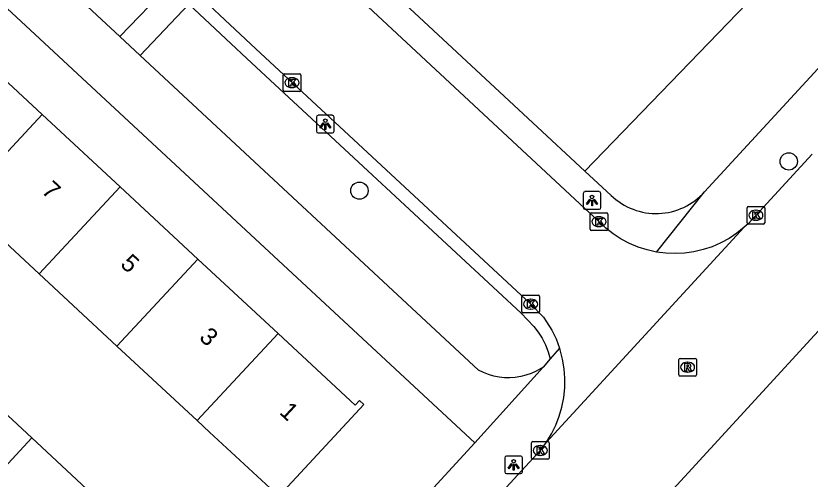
# Model space of a CAD drawing. Extents: x 159222 to 160346, y 381249 to 382166.
# Drawn here: x 159854.8 to 159899.75, y 381661.49 to 381687.69 of the extents above; entities that cross this region are included whole.
import ezdxf

# ---------------------------------------------------------------- set-up
doc = ezdxf.new("R2010")
doc.units = 0
for name, color, linetype in [('IMGEO_Boom', 7, 'Continuous'), ('IMGEO_Groenvoorziening', 7, 'Continuous'), ('IMGEO_Kolk', 7, 'Continuous'), ('IMGEO_Lichtpunt', 7, 'Continuous'), ('IMGEO_Pand', 7, 'Continuous'), ('IMGEO_Pand_nummerreeks', 7, 'Continuous'), ('IMGEO_Rijbaan_lokaal_open', 7, 'Continuous'), ('IMGEO_Rioolput', 7, 'Continuous'), ('IMGEO_Voetpad_open', 7, 'Continuous')]:
    doc.layers.add(name, color=color, linetype=linetype)

msp = doc.modelspace()

# ---------------------------------------------------------------- linework, layer by layer
at = {"layer": 'IMGEO_Boom'}
for centre in [(159898.542, 381679.454), (159874.244, 381677.802)]:
    msp.add_circle(centre, 0.489, dxfattribs=at)
at = {"layer": 'IMGEO_Groenvoorziening'}
msp.add_lwpolyline([(159868.505, 381696.104), (159876.898, 381705.634), (159896.16, 381688.389), (159887.008, 381678.914)], dxfattribs=at)
at = {"layer": 'IMGEO_Kolk'}
for p, q in [((159869.927, 381683.486), (159869.927, 381684.338)), ((159870.002, 381684.412), (159870.854, 381684.412)), ((159870.415, 381684.192), (159870.44, 381684.192)), ((159870.928, 381684.338), (159870.928, 381683.486)), ((159870.854, 381683.412), (159870.002, 381683.412)), ((159870.438, 381683.632), (159870.413, 381683.632)), ((159896.254, 381676.912), (159897.106, 381676.912)), ((159887.299, 381675.624), (159887.299, 381676.476)), ((159887.374, 381676.55), (159888.226, 381676.55)), ((159888.3, 381676.476), (159888.3, 381675.624)), ((159896.179, 381675.986), (159896.179, 381676.838)), ((159896.667, 381676.692), (159896.692, 381676.692)), ((159897.18, 381676.838), (159897.18, 381675.986)), ((159887.787, 381676.33), (159887.812, 381676.33)), ((159896.69, 381676.132), (159896.665, 381676.132)), ((159888.226, 381675.55), (159887.374, 381675.55)), ((159887.81, 381675.77), (159887.785, 381675.77)), ((159897.106, 381675.912), (159896.254, 381675.912)), ((159883.436, 381670.959), (159883.436, 381671.811)), ((159883.511, 381671.885), (159884.363, 381671.885)), ((159883.924, 381671.665), (159883.949, 381671.665)), ((159884.437, 381671.811), (159884.437, 381670.959)), ((159883.947, 381671.105), (159883.922, 381671.105)), ((159884.363, 381670.885), (159883.511, 381670.885)), ((159883.977, 381662.68), (159883.977, 381663.532)), ((159884.052, 381663.606), (159884.904, 381663.606)), ((159884.978, 381663.532), (159884.978, 381662.68)), ((159884.465, 381663.386), (159884.49, 381663.386)), ((159884.904, 381662.606), (159884.052, 381662.606)), ((159884.488, 381662.826), (159884.463, 381662.826))]:
    msp.add_line(p, q, dxfattribs=at)
for points in [[(159869.927, 381683.486), (159869.927, 381684.338)], [(159870.002, 381684.412), (159870.854, 381684.412)], [(159870.248, 381684.112), (159870.371, 381684.112), (159870.371, 381683.961), (159870.501, 381684.112), (159870.665, 381684.112), (159870.519, 381683.961), (159870.672, 381683.712), (159870.52, 381683.712), (159870.435, 381683.876), (159870.371, 381683.809), (159870.371, 381683.712), (159870.248, 381683.712), (159870.248, 381684.112)], [(159870.928, 381684.338), (159870.928, 381683.486)], [(159870.854, 381683.412), (159870.002, 381683.412)], [(159896.254, 381676.912), (159897.106, 381676.912)], [(159887.299, 381675.624), (159887.299, 381676.476)], [(159887.374, 381676.55), (159888.226, 381676.55)], [(159888.3, 381676.476), (159888.3, 381675.624)], [(159896.179, 381675.986), (159896.179, 381676.838)], [(159896.5, 381676.612), (159896.623, 381676.612), (159896.623, 381676.461), (159896.753, 381676.612), (159896.917, 381676.612), (159896.771, 381676.461), (159896.924, 381676.212), (159896.772, 381676.212), (159896.687, 381676.376), (159896.623, 381676.309), (159896.623, 381676.212), (159896.5, 381676.212), (159896.5, 381676.612)], [(159897.18, 381676.838), (159897.18, 381675.986)], [(159887.62, 381676.25), (159887.743, 381676.25), (159887.743, 381676.099), (159887.873, 381676.25), (159888.037, 381676.25), (159887.891, 381676.099), (159888.044, 381675.85), (159887.892, 381675.85), (159887.807, 381676.014), (159887.743, 381675.947), (159887.743, 381675.85), (159887.62, 381675.85), (159887.62, 381676.25)], [(159888.226, 381675.55), (159887.374, 381675.55)], [(159897.106, 381675.912), (159896.254, 381675.912)], [(159883.436, 381670.959), (159883.436, 381671.811)], [(159883.511, 381671.885), (159884.363, 381671.885)], [(159883.757, 381671.585), (159883.88, 381671.585), (159883.88, 381671.434), (159884.01, 381671.585), (159884.174, 381671.585), (159884.028, 381671.434), (159884.181, 381671.185), (159884.029, 381671.185), (159883.944, 381671.349), (159883.88, 381671.282), (159883.88, 381671.185), (159883.757, 381671.185), (159883.757, 381671.585)], [(159884.437, 381671.811), (159884.437, 381670.959)], [(159884.363, 381670.885), (159883.511, 381670.885)], [(159883.977, 381662.68), (159883.977, 381663.532)], [(159884.052, 381663.606), (159884.904, 381663.606)], [(159884.978, 381663.532), (159884.978, 381662.68)], [(159884.298, 381663.306), (159884.421, 381663.306), (159884.421, 381663.155), (159884.551, 381663.306), (159884.715, 381663.306), (159884.569, 381663.155), (159884.722, 381662.906), (159884.57, 381662.906), (159884.485, 381663.07), (159884.421, 381663.003), (159884.421, 381662.906), (159884.298, 381662.906), (159884.298, 381663.306)], [(159884.904, 381662.606), (159884.052, 381662.606)]]:
    msp.add_lwpolyline(points, dxfattribs=at)
for centre, start, end in [((159870.004, 381684.336), 91.552, 178.448), ((159870.004, 381684.336), 91.552, 178.448), ((159870.852, 381684.336), 1.552, 88.448), ((159870.852, 381684.336), 1.552, 88.448), ((159870.004, 381683.488), 181.552, 268.448), ((159870.004, 381683.488), 181.552, 268.448), ((159870.852, 381683.488), 271.552, 358.448), ((159870.852, 381683.488), 271.552, 358.448), ((159896.256, 381676.836), 91.552, 178.448), ((159896.256, 381676.836), 91.552, 178.448), ((159897.104, 381676.836), 1.552, 88.448), ((159897.104, 381676.836), 1.552, 88.448), ((159887.376, 381676.474), 91.552, 178.448), ((159887.376, 381676.474), 91.552, 178.448), ((159888.224, 381676.474), 1.552, 88.448), ((159888.224, 381676.474), 1.552, 88.448), ((159887.376, 381675.626), 181.552, 268.448), ((159887.376, 381675.626), 181.552, 268.448), ((159888.224, 381675.626), 271.552, 358.448), ((159888.224, 381675.626), 271.552, 358.448), ((159896.256, 381675.988), 181.552, 268.448), ((159896.256, 381675.988), 181.552, 268.448), ((159897.104, 381675.988), 271.552, 358.448), ((159897.104, 381675.988), 271.552, 358.448), ((159883.513, 381671.809), 91.552, 178.448), ((159883.513, 381671.809), 91.552, 178.448), ((159884.361, 381671.809), 1.552, 88.448), ((159884.361, 381671.809), 1.552, 88.448), ((159883.513, 381670.961), 181.552, 268.448), ((159883.513, 381670.961), 181.552, 268.448), ((159884.361, 381670.961), 271.552, 358.448), ((159884.361, 381670.961), 271.552, 358.448), ((159884.054, 381663.53), 91.552, 178.448), ((159884.054, 381663.53), 91.552, 178.448), ((159884.902, 381663.53), 1.552, 88.448), ((159884.902, 381663.53), 1.552, 88.448), ((159884.054, 381662.682), 181.552, 268.448), ((159884.054, 381662.682), 181.552, 268.448), ((159884.902, 381662.682), 271.552, 358.448), ((159884.902, 381662.682), 271.552, 358.448)]:
    msp.add_arc(centre, 0.0765, start, end, dxfattribs=at)
for centre, major_axis, ratio, start_param, end_param in [((159870.414, 381683.912), (-0.387, 0.002), 0.722429, 4.712389, 7.853982), ((159870.439, 381683.912), (-0.39, 0.002), 0.717154, 1.570796, 4.712389), ((159896.666, 381676.412), (-0.387, 0.002), 0.722429, 4.712389, 7.853982), ((159896.691, 381676.412), (-0.39, 0.002), 0.717154, 1.570796, 4.712389), ((159887.786, 381676.05), (-0.387, 0.002), 0.722429, 4.712389, 7.853982), ((159887.811, 381676.05), (-0.39, 0.002), 0.717154, 1.570796, 4.712389), ((159883.923, 381671.385), (-0.387, 0.002), 0.722429, 4.712389, 7.853982), ((159883.948, 381671.385), (-0.39, 0.002), 0.717154, 1.570796, 4.712389), ((159884.464, 381663.106), (-0.387, 0.002), 0.722429, 4.712389, 7.853982), ((159884.489, 381663.106), (-0.39, 0.002), 0.717154, 1.570796, 4.712389)]:
    msp.add_ellipse(centre, major_axis=major_axis, ratio=ratio, start_param=start_param, end_param=end_param, dxfattribs=at)
at = {"layer": 'IMGEO_Lichtpunt'}
for p, q in [((159871.813, 381681.969), (159871.813, 381681.162)), ((159871.813, 381681.969), (159871.813, 381681.162)), ((159872.715, 381682.064), (159871.907, 381682.064)), ((159872.715, 381682.064), (159871.907, 381682.064)), ((159872.809, 381681.162), (159872.809, 381681.969)), ((159872.809, 381681.162), (159872.809, 381681.969)), ((159871.907, 381681.068), (159872.715, 381681.068)), ((159871.907, 381681.068), (159872.715, 381681.068)), ((159886.912, 381677.651), (159886.912, 381676.844)), ((159886.912, 381677.651), (159886.912, 381676.844)), ((159887.814, 381677.746), (159887.006, 381677.746)), ((159887.814, 381677.746), (159887.006, 381677.746)), ((159887.908, 381676.844), (159887.908, 381677.651)), ((159887.908, 381676.844), (159887.908, 381677.651)), ((159887.006, 381676.75), (159887.814, 381676.75)), ((159887.006, 381676.75), (159887.814, 381676.75)), ((159882.469, 381662.696), (159882.469, 381661.889)), ((159882.469, 381662.696), (159882.469, 381661.889)), ((159883.371, 381662.791), (159882.563, 381662.791)), ((159883.371, 381662.791), (159882.563, 381662.791)), ((159883.465, 381661.889), (159883.465, 381662.696)), ((159883.465, 381661.889), (159883.465, 381662.696)), ((159882.563, 381661.795), (159883.371, 381661.795)), ((159882.563, 381661.795), (159883.371, 381661.795))]:
    msp.add_line(p, q, dxfattribs=at)
for points in [[(159872.187, 381681.633), (159872.226, 381681.605), (159872.038, 381681.343), (159872, 381681.37), (159872.187, 381681.633)], [(159872.289, 381681.585), (159872.336, 381681.585), (159872.336, 381681.263), (159872.289, 381681.263), (159872.289, 381681.585)], [(159872.399, 381681.605), (159872.437, 381681.632), (159872.624, 381681.37), (159872.585, 381681.342), (159872.399, 381681.605)], [(159887.286, 381677.315), (159887.325, 381677.287), (159887.137, 381677.025), (159887.099, 381677.052), (159887.286, 381677.315)], [(159887.388, 381677.267), (159887.435, 381677.267), (159887.435, 381676.945), (159887.388, 381676.945), (159887.388, 381677.267)], [(159887.498, 381677.287), (159887.536, 381677.314), (159887.723, 381677.052), (159887.684, 381677.024), (159887.498, 381677.287)], [(159882.843, 381662.36), (159882.882, 381662.332), (159882.694, 381662.07), (159882.656, 381662.097), (159882.843, 381662.36)], [(159882.945, 381662.312), (159882.992, 381662.312), (159882.992, 381661.99), (159882.945, 381661.99), (159882.945, 381662.312)], [(159883.055, 381662.332), (159883.093, 381662.359), (159883.28, 381662.097), (159883.241, 381662.069), (159883.055, 381662.332)]]:
    msp.add_lwpolyline(points, dxfattribs=at)
for centre in [(159872.312, 381681.767), (159887.411, 381677.449), (159882.968, 381662.494)]:
    msp.add_circle(centre, 0.0994, dxfattribs=at)
for centre, start, end in [((159871.907, 381681.969), 90, 180), ((159871.907, 381681.969), 90, 180), ((159872.715, 381681.969), 0, 90), ((159872.715, 381681.969), 0, 90), ((159871.907, 381681.162), 180, 270), ((159871.907, 381681.162), 180, 270), ((159872.715, 381681.162), 270, 0), ((159872.715, 381681.162), 270, 360), ((159887.006, 381677.651), 90, 180), ((159887.006, 381677.651), 90, 180), ((159887.814, 381677.651), 0, 90), ((159887.814, 381677.651), 0, 90), ((159887.006, 381676.844), 180, 270), ((159887.006, 381676.844), 180, 270), ((159887.814, 381676.844), 270, 0), ((159887.814, 381676.844), 270, 360), ((159882.563, 381662.696), 90, 180), ((159882.563, 381662.696), 90, 180), ((159883.371, 381662.696), 0, 90), ((159883.371, 381662.696), 0, 90), ((159882.563, 381661.889), 180, 270), ((159882.563, 381661.889), 180, 270), ((159883.371, 381661.889), 270, 0), ((159883.371, 381661.889), 270, 360)]:
    msp.add_arc(centre, 0.0946, start, end, dxfattribs=at)
at = {"layer": 'IMGEO_Pand'}
for points in [[(159856.286, 381682.113), (159852.157, 381685.947), (159852.44, 381686.251), (159852.221, 381686.454), (159848.82, 381682.79), (159847.159, 381681.001), (159847.368, 381680.807), (159847.576, 381681.031), (159851.713, 381677.191)], [(159851.713, 381677.191), (159856.286, 381682.113)], [(159860.701, 381678.015), (159856.286, 381682.113)], [(159856.128, 381673.092), (159860.701, 381678.015)], [(159860.701, 381678.015), (159865.097, 381673.935)], [(159851.713, 381677.191), (159856.128, 381673.092)], [(159860.523, 381669.012), (159865.097, 381673.935)], [(159865.097, 381673.935), (159869.639, 381669.717)], [(159860.523, 381669.012), (159856.128, 381673.092)], [(159865.066, 381664.795), (159865.767, 381664.144), (159869.431, 381660.742), (159869.229, 381660.525), (159869.472, 381660.299), (159874.492, 381665.707), (159874.248, 381665.934), (159874.001, 381665.668), (159869.639, 381669.717)], [(159869.639, 381669.717), (159865.066, 381664.795)], [(159865.066, 381664.795), (159860.523, 381669.012)], [(159855.697, 381663.818), (159853.228, 381666.11), (159851.75, 381664.518)], [(159853.893, 381661.876), (159855.697, 381663.818)], [(159857.258, 381659.285), (159858.795, 381660.941), (159855.697, 381663.818)]]:
    msp.add_lwpolyline(points, dxfattribs=at)
at = {"layer": 'IMGEO_Rijbaan_lokaal_open'}
for points in [[(159891.05, 381674.332), (159890.529, 381674.448), (159890.02, 381674.609), (159889.527, 381674.816), (159889.055, 381675.065), (159888.607, 381675.356), (159888.186, 381675.685), (159887.797, 381676.051), (159849.425, 381711.746), (159844.822, 381716.038)], [(159840.574, 381711.703), (159840.951, 381711.357), (159844.22, 381708.392), (159863.983, 381689.955), (159868.376, 381685.818), (159883.919, 381671.407), (159884.656, 381670.645), (159884.835, 381670.392), (159885.124, 381669.917), (159885.369, 381669.419), (159885.569, 381668.9)], [(159899.862, 381679.876), (159896.235, 381675.927), (159896.024, 381675.732)], [(159884.832, 381663.574), (159896.024, 381675.732)], [(159896.024, 381675.732), (159895.608, 381675.398), (159895.163, 381675.102), (159894.694, 381674.846), (159894.204, 381674.634), (159893.696, 381674.467), (159893.176, 381674.345), (159892.647, 381674.271), (159892.114, 381674.243), (159891.58, 381674.264), (159891.05, 381674.332)], [(159889.697, 381658.416), (159901.473, 381671.232)], [(159884.832, 381663.574), (159885.117, 381664.04), (159885.359, 381664.529), (159885.556, 381665.038), (159885.707, 381665.563), (159885.811, 381666.099), (159885.866, 381666.642), (159885.873, 381667.188), (159885.831, 381667.732), (159885.74, 381668.27), (159885.602, 381668.798), (159885.569, 381668.9)], [(159829.069, 381603.011), (159835.145, 381609.655), (159853.087, 381629.109), (159862.906, 381639.713), (159865.477, 381642.489), (159867.597, 381644.778), (159870.779, 381648.232), (159872.787, 381650.412), (159884.507, 381663.136), (159884.832, 381663.574)]]:
    msp.add_lwpolyline(points, dxfattribs=at)
at = {"layer": 'IMGEO_Rioolput'}
for p, q in [((159892.313, 381667.391), (159892.313, 381668.243)), ((159892.388, 381668.317), (159893.24, 381668.317)), ((159892.801, 381668.097), (159892.826, 381668.097)), ((159893.314, 381668.243), (159893.314, 381667.391)), ((159892.824, 381667.537), (159892.799, 381667.537)), ((159893.24, 381667.317), (159892.388, 381667.317))]:
    msp.add_line(p, q, dxfattribs=at)
for points in [[(159892.313, 381667.391), (159892.313, 381668.243)], [(159892.388, 381668.317), (159893.24, 381668.317)], [(159892.902, 381668.015), (159892.65, 381668.017), (159892.65, 381667.617)], [(159892.828, 381667.936), (159892.774, 381667.936), (159892.774, 381667.855)], [(159893.314, 381668.243), (159893.314, 381667.391)], [(159892.65, 381667.617), (159892.774, 381667.617), (159892.774, 381667.779), (159892.785, 381667.779)], [(159892.774, 381667.855), (159892.826, 381667.855)], [(159892.832, 381667.75), (159892.903, 381667.617), (159893.043, 381667.617), (159892.978, 381667.743)], [(159893.24, 381667.317), (159892.388, 381667.317)]]:
    msp.add_lwpolyline(points, dxfattribs=at)
for centre, radius, start, end in [((159892.39, 381668.241), 0.0765, 91.552, 178.448), ((159892.39, 381668.241), 0.0765, 91.552, 178.448), ((159892.834, 381667.84), 0.0964, 77.0061, 93.1865), ((159892.848, 381667.897), 0.0378, 276.6634, 79.6772), ((159892.901, 381667.905), 0.109, 350.3612, 89.416), ((159893.238, 381668.241), 0.0765, 1.552, 88.448), ((159893.238, 381668.241), 0.0765, 1.552, 88.448), ((159892.784, 381667.726), 0.0533, 26.0293, 88.6989), ((159892.81, 381668.044), 0.19, 274.7715, 282.9687), ((159892.899, 381667.905), 0.112, 277.5842, 350.9817), ((159892.883, 381667.69), 0.108, 29.5134, 73.7905), ((159892.39, 381667.393), 0.0765, 181.552, 268.448), ((159892.39, 381667.393), 0.0765, 181.552, 268.448), ((159893.238, 381667.393), 0.0765, 271.552, 358.448), ((159893.238, 381667.393), 0.0765, 271.552, 358.448)]:
    msp.add_arc(centre, radius, start, end, dxfattribs=at)
for centre, major_axis, ratio, start_param, end_param in [((159892.8, 381667.817), (-0.387, 0.002), 0.722429, 4.712389, 7.853982), ((159892.825, 381667.817), (-0.39, 0.002), 0.717154, 1.570796, 4.712389)]:
    msp.add_ellipse(centre, major_axis=major_axis, ratio=ratio, start_param=start_param, end_param=end_param, dxfattribs=at)
at = {"layer": 'IMGEO_Voetpad_open'}
for points in [[(159860.69, 381686.529), (159839.338, 381706.313), (159839.192, 381706.505), (159839.041, 381706.744), (159838.912, 381706.995), (159838.806, 381707.256), (159838.724, 381707.526), (159838.666, 381707.802), (159838.633, 381708.082), (159838.625, 381708.364), (159838.642, 381708.646), (159838.684, 381708.925), (159838.752, 381709.199), (159838.843, 381709.466), (159838.958, 381709.723), (159839.095, 381709.97), (159839.254, 381710.203)], [(159835.227, 381705.82), (159880.768, 381663.542)], [(159887.008, 381678.914), (159868.505, 381696.104)], [(159863.463, 381689.414), (159860.69, 381686.529)], [(159861.826, 381685.445), (159864.584, 381688.358)], [(159864.584, 381688.358), (159867.864, 381685.27), (159883.394, 381670.871), (159884.117, 381670.124), (159884.36, 381669.804), (159884.581, 381669.452), (159884.77, 381669.081), (159884.925, 381668.695), (159885.045, 381668.297)], [(159903.728, 381688.543), (159893.779, 381677.737)], [(159861.826, 381685.445), (159860.69, 381686.529)], [(159884.635, 381667.825), (159884.509, 381667.741), (159884.241, 381667.589), (159883.96, 381667.461), (159883.67, 381667.358), (159883.371, 381667.282), (159883.067, 381667.233), (159882.759, 381667.211), (159882.451, 381667.217), (159882.145, 381667.25), (159881.843, 381667.311), (159881.547, 381667.398), (159881.26, 381667.511), (159880.985, 381667.65), (159861.826, 381685.445)], [(159888.492, 381677.536), (159887.008, 381678.914)], [(159891.05, 381674.332), (159893.779, 381677.737)], [(159885.569, 381668.9), (159885.045, 381668.297)], [(159885.045, 381668.297), (159884.635, 381667.825)], [(159880.768, 381663.542), (159884.635, 381667.825)], [(159880.768, 381663.542), (159863.151, 381644.371)]]:
    msp.add_lwpolyline(points, dxfattribs=at)
msp.add_arc((159891.039, 381680.178), 3.67, 226.0485, 318.3059, dxfattribs=at)

# ---------------------------------------------------------------- texts
at = {"layer": 'IMGEO_Pand_nummerreeks'}
for s, p in [('7', (159856.198, 381677.721)), ('5', (159860.659, 381673.579)), ('3', (159865.12, 381669.437)), ('1', (159869.665, 381665.219))]:
    msp.add_text(s, height=1, rotation=317.1278, dxfattribs=at).set_placement(p)

doc.saveas('drawing.dxf')
